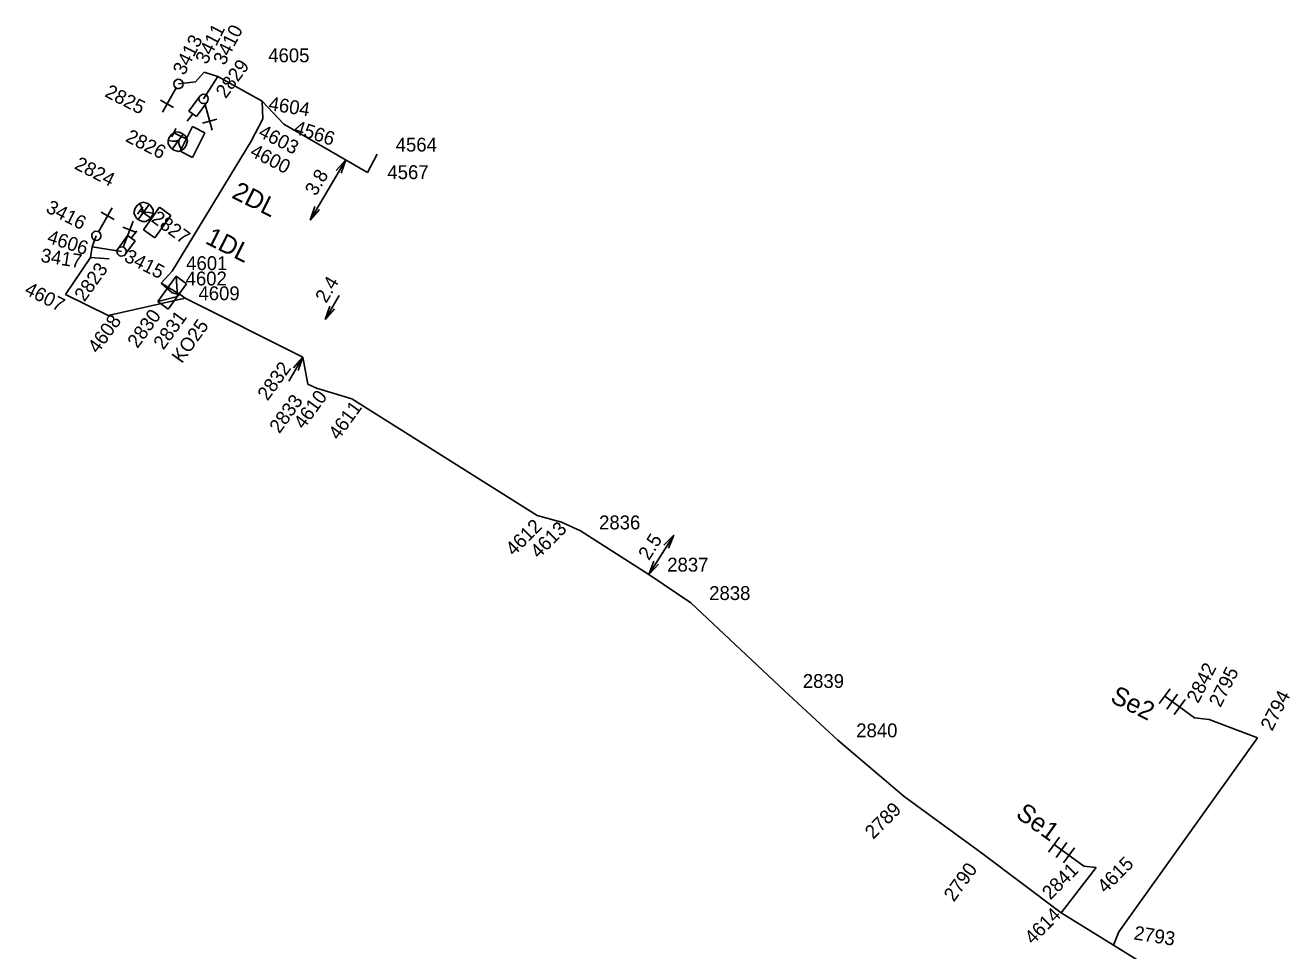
# Model space of a CAD drawing. Extents: x -535557 to -534097, y -1142175 to -1136716.
# Drawn here: x -535557.4 to -535488.9, y -1138341.2 to -1138291.1 of the extents above; entities that cross this region are included whole.
import ezdxf

# ---------------------------------------------------------------- set-up
doc = ezdxf.new("R2010")
doc.units = 0
doc.layers.add('Default', color=7, linetype='Continuous')
doc.layers.add('SS_SZDC', color=7, linetype='Continuous')

# ---------------------------------------------------------------- blocks, each defined once
blk = doc.blocks.new('POINT_DISPLAY')
at = {"layer": 'Default'}
blk.add_line((0, 0), (0, 0), dxfattribs=at)

msp = doc.modelspace()

# ---------------------------------------------------------------- linework, layer by layer
at = {"layer": 'SS_SZDC'}
for p, q in [((-535549.341, -1138294.239), (-535549.292, -1138294.152)), ((-535549.292, -1138294.152), (-535549.199, -1138294.09)), ((-535549.199, -1138294.09), (-535549.131, -1138294.071)), ((-535549.131, -1138294.071), (-535549.019, -1138294.078)), ((-535549.019, -1138294.078), (-535548.932, -1138294.127)), ((-535548.932, -1138294.127), (-535548.87, -1138294.22)), ((-535547.71, -1138293.68), (-535548.18, -1138294.2)), ((-535546.97, -1138293.909), (-535547.739, -1138295.129)), ((-535547.71, -1138293.68), (-535546.97, -1138293.909)), ((-535544.569, -1138295.25), (-535546.97, -1138293.909)), ((-535549.223, -1138294.537), (-535549.967, -1138295.84)), ((-535549.348, -1138294.351), (-535549.341, -1138294.239)), ((-535549.329, -1138294.419), (-535549.348, -1138294.351)), ((-535549.267, -1138294.512), (-535549.329, -1138294.419)), ((-535549.18, -1138294.561), (-535549.267, -1138294.512)), ((-535549.068, -1138294.568), (-535549.18, -1138294.561)), ((-535548.18, -1138294.2), (-535549.1, -1138294.319)), ((-535549, -1138294.549), (-535549.068, -1138294.568)), ((-535548.907, -1138294.487), (-535549, -1138294.549)), ((-535548.858, -1138294.4), (-535548.907, -1138294.487)), ((-535548.87, -1138294.22), (-535548.851, -1138294.288)), ((-535548.851, -1138294.288), (-535548.858, -1138294.4)), ((-535547.854, -1138294.902), (-535547.757, -1138294.875)), ((-535547.757, -1138294.875), (-535547.648, -1138294.897)), ((-535549.371, -1138295.603), (-535550.066, -1138295.207)), ((-535548.53, -1138295.792), (-535547.942, -1138294.983)), ((-535547.537, -1138295.276), (-535548.125, -1138296.085)), ((-535547.994, -1138295.147), (-535547.972, -1138295.038)), ((-535547.967, -1138295.244), (-535547.994, -1138295.147)), ((-535547.972, -1138295.038), (-535547.937, -1138294.976)), ((-535547.893, -1138295.327), (-535547.967, -1138295.244)), ((-535547.937, -1138294.976), (-535547.854, -1138294.902)), ((-535547.831, -1138295.362), (-535547.893, -1138295.327)), ((-535547.722, -1138295.384), (-535547.831, -1138295.362)), ((-535547.625, -1138295.357), (-535547.722, -1138295.384)), ((-535547.674, -1138295.371), (-535547.278, -1138296.817)), ((-535547.648, -1138294.897), (-535547.586, -1138294.932)), ((-535547.542, -1138295.283), (-535547.625, -1138295.357)), ((-535547.586, -1138294.932), (-535547.512, -1138295.015)), ((-535547.507, -1138295.221), (-535547.542, -1138295.283)), ((-535547.512, -1138295.015), (-535547.485, -1138295.112)), ((-535547.485, -1138295.112), (-535547.507, -1138295.221)), ((-535544.569, -1138295.25), (-535543.399, -1138296.5)), ((-535544.539, -1138296.209), (-535544.569, -1138295.25)), ((-535548.327, -1138295.939), (-535548.621, -1138296.343)), ((-535548.125, -1138296.085), (-535548.53, -1138295.792)), ((-535547.024, -1138296.23), (-535547.795, -1138296.441)), ((-535545.159, -1138297.42), (-535544.539, -1138296.209)), ((-535549.485, -1138297.065), (-535549.257, -1138296.921)), ((-535549.237, -1138296.736), (-535549.462, -1138297.183)), ((-535549.257, -1138296.921), (-535549.077, -1138296.928)), ((-535549.077, -1138296.928), (-535548.927, -1138296.976)), ((-535548.343, -1138296.625), (-535549.015, -1138297.966)), ((-535547.672, -1138296.961), (-535548.343, -1138296.625)), ((-535543.399, -1138296.5), (-535538.859, -1138299.11)), ((-535549.658, -1138297.557), (-535549.651, -1138297.377)), ((-535549.514, -1138297.785), (-535549.658, -1138297.557)), ((-535549.651, -1138297.377), (-535549.603, -1138297.227)), ((-535549.43, -1138297.414), (-535549.651, -1138297.377)), ((-535549.603, -1138297.227), (-535549.485, -1138297.065)), ((-535545.159, -1138297.42), (-535549.439, -1138304.459)), ((-535549.433, -1138297.844), (-535548.846, -1138297.035)), ((-535549.25, -1138297.421), (-535549.43, -1138297.414)), ((-535549.35, -1138296.959), (-535548.679, -1138297.296)), ((-535549.081, -1138297.359), (-535549.25, -1138297.421)), ((-535549.081, -1138297.359), (-535549.088, -1138297.539)), ((-535549.088, -1138297.539), (-535549.025, -1138297.708)), ((-535548.927, -1138296.976), (-535548.765, -1138297.094)), ((-535548.765, -1138297.094), (-535548.673, -1138297.222)), ((-535548.61, -1138297.391), (-535548.676, -1138297.652)), ((-535548.673, -1138297.222), (-535548.61, -1138297.391)), ((-535548.345, -1138298.302), (-535547.672, -1138296.961)), ((-535549.352, -1138297.903), (-535549.514, -1138297.785)), ((-535549.091, -1138297.969), (-535549.352, -1138297.903)), ((-535548.922, -1138297.906), (-535549.091, -1138297.969)), ((-535549.025, -1138297.708), (-535548.922, -1138297.906)), ((-535549.015, -1138297.966), (-535548.345, -1138298.302)), ((-535548.794, -1138297.814), (-535548.922, -1138297.906)), ((-535548.676, -1138297.652), (-535548.794, -1138297.814)), ((-535538.34, -1138298.129), (-535538.859, -1138299.11)), ((-535540.044, -1138298.428), (-535541.968, -1138301.684)), ((-535540.555, -1138298.998), (-535540.044, -1138298.428)), ((-535540.044, -1138298.428), (-535540.297, -1138299.15)), ((-535553.426, -1138302.322), (-535552.682, -1138301.019)), ((-535551.509, -1138301.298), (-535551.443, -1138301.037)), ((-535551.443, -1138301.037), (-535551.325, -1138300.875)), ((-535551.325, -1138300.875), (-535551.197, -1138300.783)), ((-535551.024, -1138300.966), (-535551.315, -1138301.373)), ((-535550.686, -1138300.845), (-535551.273, -1138301.654)), ((-535551.197, -1138300.783), (-535551.028, -1138300.72)), ((-535551.094, -1138300.981), (-535551.197, -1138300.783)), ((-535551.031, -1138301.15), (-535551.094, -1138300.981)), ((-535551.028, -1138300.72), (-535550.767, -1138300.786)), ((-535550.123, -1138300.997), (-535550.997, -1138302.216)), ((-535550.767, -1138300.786), (-535550.605, -1138300.904)), ((-535550.605, -1138300.904), (-535550.461, -1138301.132)), ((-535549.513, -1138301.434), (-535550.123, -1138300.997)), ((-535541.968, -1138301.684), (-535541.716, -1138300.962)), ((-535553.278, -1138301.256), (-535552.583, -1138301.652)), ((-535551.446, -1138301.467), (-535551.509, -1138301.298)), ((-535551.354, -1138301.595), (-535551.446, -1138301.467)), ((-535551.192, -1138301.713), (-535551.354, -1138301.595)), ((-535551.042, -1138301.761), (-535551.192, -1138301.713)), ((-535551.17, -1138301.17), (-535550.56, -1138301.606)), ((-535551.038, -1138301.33), (-535551.031, -1138301.15)), ((-535551.038, -1138301.33), (-535550.869, -1138301.268)), ((-535550.869, -1138301.268), (-535550.689, -1138301.275)), ((-535550.634, -1138301.624), (-535550.862, -1138301.768)), ((-535550.689, -1138301.275), (-535550.468, -1138301.312)), ((-535550.516, -1138301.462), (-535550.634, -1138301.624)), ((-535550.468, -1138301.312), (-535550.516, -1138301.462)), ((-535550.461, -1138301.132), (-535550.468, -1138301.312)), ((-535550.387, -1138302.653), (-535549.513, -1138301.434)), ((-535541.457, -1138301.115), (-535541.968, -1138301.684)), ((-535553.791, -1138302.459), (-535553.742, -1138302.372)), ((-535553.742, -1138302.372), (-535553.649, -1138302.31)), ((-535553.649, -1138302.31), (-535553.581, -1138302.291)), ((-535553.581, -1138302.291), (-535553.469, -1138302.298)), ((-535553.469, -1138302.298), (-535553.382, -1138302.347)), ((-535553.382, -1138302.347), (-535553.32, -1138302.44)), ((-535552.112, -1138302.079), (-535551.363, -1138302.362)), ((-535552.091, -1138303.156), (-535551.561, -1138301.752)), ((-535551.652, -1138302.67), (-535551.358, -1138302.266)), ((-535550.862, -1138301.768), (-535551.042, -1138301.761)), ((-535550.997, -1138302.216), (-535550.387, -1138302.653)), ((-535553.798, -1138302.571), (-535553.791, -1138302.459)), ((-535553.779, -1138302.639), (-535553.798, -1138302.571)), ((-535553.717, -1138302.732), (-535553.779, -1138302.639)), ((-535553.55, -1138302.54), (-535553.77, -1138303.129)), ((-535553.63, -1138302.781), (-535553.717, -1138302.732)), ((-535553.518, -1138302.788), (-535553.63, -1138302.781)), ((-535553.45, -1138302.769), (-535553.518, -1138302.788)), ((-535553.357, -1138302.707), (-535553.45, -1138302.769)), ((-535553.308, -1138302.62), (-535553.357, -1138302.707)), ((-535553.32, -1138302.44), (-535553.301, -1138302.508)), ((-535553.301, -1138302.508), (-535553.308, -1138302.62)), ((-535552.442, -1138303.333), (-535551.854, -1138302.524)), ((-535551.449, -1138302.817), (-535552.037, -1138303.626)), ((-535551.854, -1138302.524), (-535551.449, -1138302.817)), ((-535553.859, -1138303.719), (-535555.22, -1138305.719)), ((-535553.77, -1138303.129), (-535553.859, -1138303.719)), ((-535552.859, -1138303.78), (-535553.859, -1138303.719)), ((-535553.77, -1138303.129), (-535552.18, -1138303.389)), ((-535552.431, -1138303.348), (-535552.396, -1138303.254)), ((-535552.42, -1138303.459), (-535552.431, -1138303.348)), ((-535552.391, -1138303.524), (-535552.42, -1138303.459)), ((-535552.396, -1138303.254), (-535552.314, -1138303.178)), ((-535552.315, -1138303.606), (-535552.391, -1138303.524)), ((-535552.221, -1138303.641), (-535552.315, -1138303.606)), ((-535552.314, -1138303.178), (-535552.249, -1138303.149)), ((-535552.249, -1138303.149), (-535552.138, -1138303.138)), ((-535552.11, -1138303.63), (-535552.221, -1138303.641)), ((-535552.138, -1138303.138), (-535552.044, -1138303.173)), ((-535552.045, -1138303.601), (-535552.11, -1138303.63)), ((-535551.963, -1138303.525), (-535552.045, -1138303.601)), ((-535552.044, -1138303.173), (-535551.968, -1138303.255)), ((-535551.968, -1138303.255), (-535551.939, -1138303.32)), ((-535551.928, -1138303.431), (-535551.963, -1138303.525)), ((-535551.939, -1138303.32), (-535551.928, -1138303.431)), ((-535549.439, -1138304.459), (-535550.029, -1138305.11)), ((-535550.222, -1138306.101), (-535549.223, -1138304.726)), ((-535549.439, -1138305.62), (-535550.029, -1138305.11)), ((-535548.949, -1138305.75), (-535550.029, -1138305.11)), ((-535548.657, -1138305.138), (-535549.656, -1138306.513)), ((-535549.223, -1138304.726), (-535548.657, -1138305.138)), ((-535549.156, -1138305.825), (-535549.223, -1138304.726)), ((-535555.22, -1138305.719), (-535552.899, -1138306.86)), ((-535550.222, -1138306.101), (-535549.156, -1138305.825)), ((-535548.949, -1138305.75), (-535549.439, -1138305.62)), ((-535548.729, -1138305.92), (-535548.949, -1138305.75)), ((-535541.159, -1138307.06), (-535540.396, -1138305.769)), ((-535552.899, -1138306.86), (-535548.729, -1138305.92)), ((-535549.656, -1138306.513), (-535550.222, -1138306.101)), ((-535548.729, -1138305.92), (-535542.369, -1138309.11)), ((-535541.159, -1138307.06), (-535540.906, -1138306.338)), ((-535540.648, -1138306.491), (-535541.159, -1138307.06)), ((-535542.369, -1138309.11), (-535543.133, -1138310.401)), ((-535542.88, -1138309.679), (-535542.369, -1138309.11)), ((-535542.369, -1138309.11), (-535542.622, -1138309.832)), ((-535542.09, -1138310.559), (-535542.369, -1138309.11)), ((-535541.63, -1138310.78), (-535542.09, -1138310.559)), ((-535539.71, -1138311.37), (-535541.63, -1138310.78)), ((-535529.68, -1138317.67), (-535539.71, -1138311.37)), ((-535528.359, -1138318.04), (-535529.68, -1138317.67)), ((-535527.329, -1138318.5), (-535528.359, -1138318.04)), ((-535523.64, -1138320.86), (-535527.329, -1138318.5)), ((-535523.64, -1138320.86), (-535522.289, -1138318.734)), ((-535522.818, -1138319.286), (-535522.289, -1138318.734)), ((-535522.289, -1138318.734), (-535522.565, -1138319.447)), ((-535523.64, -1138320.86), (-535523.364, -1138320.146)), ((-535523.111, -1138320.307), (-535523.64, -1138320.86)), ((-535521.369, -1138322.399), (-535523.64, -1138320.86)), ((-535516.3, -1138327.159), (-535521.369, -1138322.399)), ((-535496.001, -1138327.858), (-535495.414, -1138327.049)), ((-535513.409, -1138329.829), (-535516.3, -1138327.159)), ((-535494.09, -1138328.629), (-535495.708, -1138327.454)), ((-535495.597, -1138328.152), (-535495.009, -1138327.343)), ((-535495.192, -1138328.446), (-535494.605, -1138327.637)), ((-535493.3, -1138328.709), (-535494.09, -1138328.629)), ((-535490.689, -1138329.709), (-535493.3, -1138328.709)), ((-535498.199, -1138340.209), (-535490.689, -1138329.709)), ((-535509.819, -1138332.889), (-535513.409, -1138329.829)), ((-535505.609, -1138335.94), (-535509.819, -1138332.889)), ((-535501.991, -1138335.888), (-535501.404, -1138335.079)), ((-535501.319, -1138339.18), (-535505.609, -1138335.94)), ((-535500.079, -1138336.659), (-535501.698, -1138335.484)), ((-535501.587, -1138336.182), (-535500.999, -1138335.373)), ((-535501.182, -1138336.476), (-535500.595, -1138335.667)), ((-535499.42, -1138336.729), (-535501.319, -1138339.18)), ((-535500.079, -1138336.659), (-535499.42, -1138336.729)), ((-535498.489, -1138340.92), (-535501.319, -1138339.18)), ((-535498.489, -1138340.92), (-535498.199, -1138340.209)), ((-535492.729, -1138344.489), (-535498.489, -1138340.92))]:
    msp.add_line(p, q, dxfattribs=at)

# ---------------------------------------------------------------- block references
for p in [(-535547.71, -1138293.68), (-535546.97, -1138293.909), (-535549.1, -1138294.319), (-535549.1, -1138294.319), (-535548.18, -1138294.2), (-535547.739, -1138295.129), (-535547.739, -1138295.129), (-535544.569, -1138295.25), (-535544.539, -1138296.209), (-535543.399, -1138296.5), (-535549.35, -1138296.959), (-535549.14, -1138297.44), (-535545.159, -1138297.42), (-535538.34, -1138298.129), (-535538.859, -1138299.11), (-535551.17, -1138301.17), (-535550.979, -1138301.25), (-535553.55, -1138302.54), (-535553.55, -1138302.54), (-535553.859, -1138303.719), (-535553.77, -1138303.129), (-535552.859, -1138303.78), (-535552.18, -1138303.389), (-535552.18, -1138303.389), (-535549.439, -1138304.459), (-535550.029, -1138305.11), (-535555.22, -1138305.719), (-535549.439, -1138305.62), (-535548.949, -1138305.75), (-535548.729, -1138305.92), (-535552.899, -1138306.86), (-535542.369, -1138309.11), (-535542.09, -1138310.559), (-535541.63, -1138310.78), (-535539.71, -1138311.37), (-535529.68, -1138317.67), (-535528.359, -1138318.04), (-535527.329, -1138318.5), (-535523.64, -1138320.86), (-535521.369, -1138322.399), (-535516.3, -1138327.159), (-535494.09, -1138328.629), (-535493.3, -1138328.709), (-535490.689, -1138329.709), (-535513.409, -1138329.829), (-535509.819, -1138332.889), (-535505.609, -1138335.94), (-535500.079, -1138336.659), (-535499.42, -1138336.729), (-535501.319, -1138339.18), (-535498.199, -1138340.209), (-535498.489, -1138340.92)]:
    msp.add_blockref('POINT_DISPLAY', p, dxfattribs=at)

# ---------------------------------------------------------------- texts
for s, height, rotation, p in [('3411', 0.75, 63, (-535547.567, -1138293.311)), ('3410', 0.75, 63, (-535546.601, -1138293.357)), ('3413', 0.75, 63, (-535548.782, -1138293.898)), ('2829', 0.75, 54, (-535546.54, -1138295.151)), ('2825', 0.75, 333, (-535553.141, -1138294.979)), ('4604', 0.75, 351, (-535544.257, -1138295.733)), ('2826', 0.75, 333, (-535552.017, -1138297.4)), ('4603', 0.75, 333, (-535544.828, -1138297.147)), ('4566', 0.75, 342, (-535542.906, -1138296.986)), ('2824', 0.75, 333, (-535554.782, -1138298.886)), ('4600', 0.75, 333, (-535545.279, -1138298.195)), ('3.8', 0.75, 59.41979, (-535541.661, -1138300.427)), ('2DL', 1, 333.37566, (-535546.27, -1138300.455)), ('3416', 0.75, 333, (-535556.332, -1138301.229)), ('2827', 0.75, 324, (-535550.63, -1138301.725)), ('4606', 0.75, 342, (-535556.262, -1138302.903)), ('1DL', 1, 333.37566, (-535547.701, -1138302.926)), ('3417', 0.75, 351, (-535556.594, -1138303.944)), ('3415', 0.75, 333, (-535552.095, -1138303.884)), ('2823', 0.75, 54, (-535554.193, -1138306.149)), ('4607', 0.75, 333, (-535557.49, -1138305.663)), ('2.4', 0.75, 59.42093, (-535541.1, -1138306.224)), ('4608', 0.75, 54, (-535553.467, -1138308.952)), ('2830', 0.75, 54, (-535551.319, -1138308.669)), ('2831', 0.75, 54, (-535549.915, -1138308.751)), ('KO25', 0.75, 54.37566, (-535548.917, -1138309.488)), ('2832', 0.75, 54, (-535544.277, -1138311.511)), ('2833', 0.75, 54, (-535543.636, -1138313.281)), ('4610', 0.75, 54, (-535542.32, -1138313.051)), ('4611', 0.75, 54, (-535540.438, -1138313.633)), ('4612', 0.75, 45, (-535530.942, -1138319.904)), ('4613', 0.75, 45, (-535529.599, -1138320.038)), ('2.5', 0.75, 57.58243, (-535523.63, -1138320.146)), ('2842', 0.75, 63, (-535493.898, -1138327.885)), ('2795', 0.75, 63, (-535492.692, -1138328.102)), ('Se2', 1, 333.37566, (-535498.713, -1138327.738)), ('2794', 0.75, 63, (-535489.896, -1138329.38)), ('2789', 0.75, 45, (-535511.491, -1138335.234)), ('Se1', 1, 324.37566, (-535503.826, -1138333.966)), ('2790', 0.75, 54, (-535507.125, -1138338.623)), ('2841', 0.75, 45, (-535501.897, -1138338.508)), ('4615', 0.75, 45, (-535498.91, -1138338.164)), ('4614', 0.75, 45, (-535502.845, -1138340.931)), ('2793', 0.75, 351, (-535497.417, -1138340.612))]:
    msp.add_text(s, height=height, rotation=rotation, dxfattribs=at).set_placement(p)
for s, p in [('4605', (-535544.241, -1138293.145)), ('4564', (-535537.34, -1138297.979)), ('4567', (-535537.79, -1138299.47)), ('4601', (-535548.682, -1138304.394)), ('4602', (-535548.712, -1138305.224)), ('4609', (-535548.018, -1138306.024)), ('2836', (-535526.329, -1138318.426)), ('2837', (-535522.64, -1138320.71)), ('2838', (-535520.369, -1138322.249)), ('2839', (-535515.3, -1138327.009)), ('2840', (-535512.409, -1138329.679))]:
    msp.add_text(s, height=0.75, dxfattribs=at).set_placement(p)

doc.saveas('drawing.dxf')
